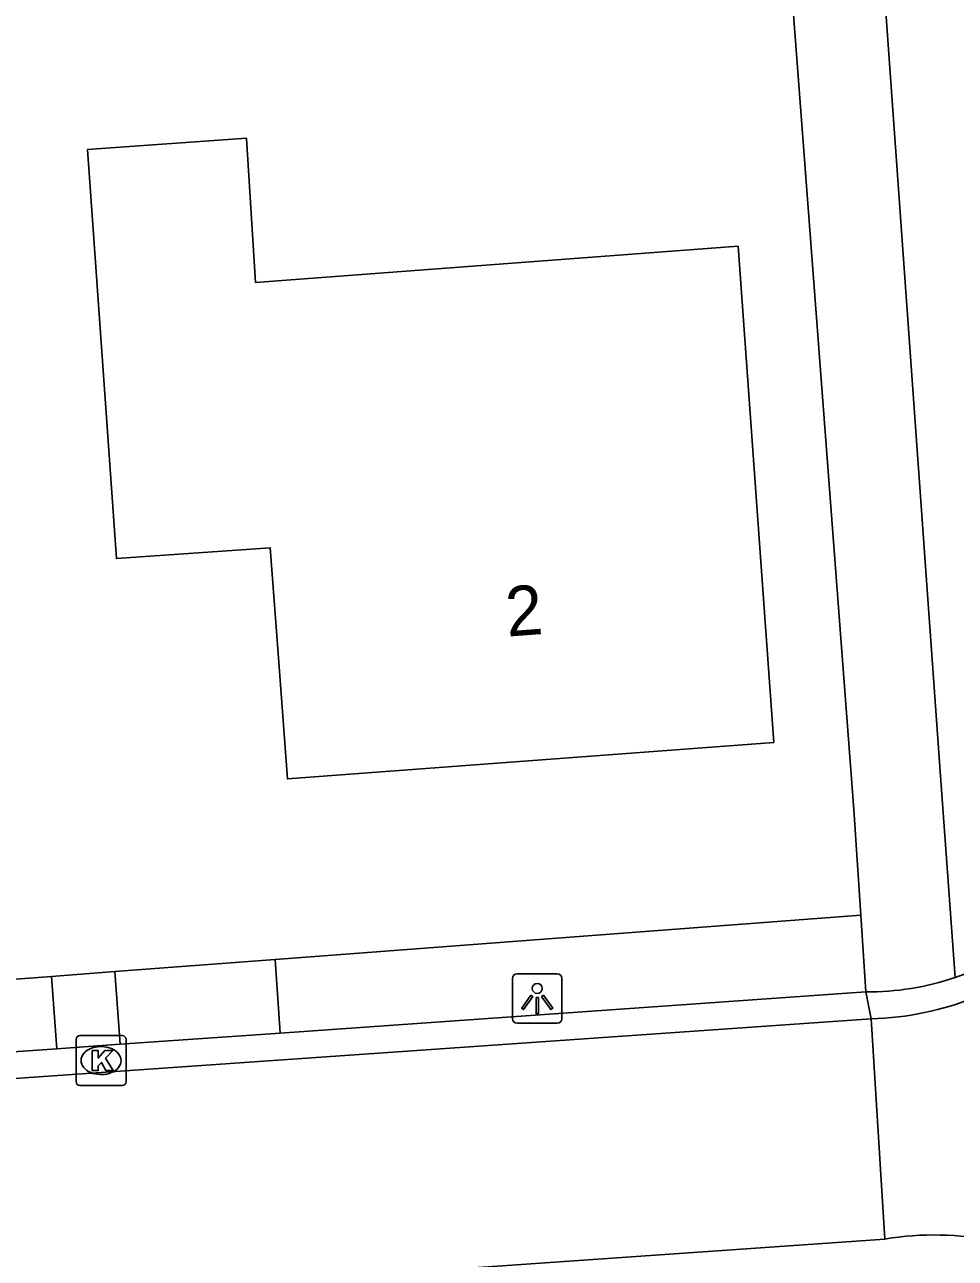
# Model space of a CAD drawing. Extents: x 162675 to 163482, y 379761 to 381227.
# Drawn here: x 163109.5 to 163128.19, y 380399.85 to 380424.64 of the extents above; entities that cross this region are included whole.
import ezdxf

# ---------------------------------------------------------------- set-up
doc = ezdxf.new("R2010")
doc.units = 0
for name, color, linetype in [('IMGEO_Groenvoorziening', 7, 'Continuous'), ('IMGEO_Kolk', 7, 'Continuous'), ('IMGEO_Lichtpunt', 7, 'Continuous'), ('IMGEO_Pand', 7, 'Continuous'), ('IMGEO_Pand_nummerreeks', 7, 'Continuous'), ('IMGEO_Rijbaan_lokaal_gesloten', 7, 'Continuous'), ('IMGEO_Rijbaan_lokaal_open', 7, 'Continuous'), ('IMGEO_Voetpad_open', 7, 'Continuous')]:
    doc.layers.add(name, color=color, linetype=linetype)

msp = doc.modelspace()

# ---------------------------------------------------------------- linework, layer by layer
at = {"layer": 'IMGEO_Groenvoorziening'}
for points in [[(163114.53, 380405.856), (163126.293, 380406.746)], [(163110.041, 380405.516), (163111.313, 380405.612)]]:
    msp.add_lwpolyline(points, dxfattribs=at)
at = {"layer": 'IMGEO_Kolk'}
for p, q in [((163110.534, 380403.4), (163110.534, 380404.252)), ((163110.609, 380404.326), (163111.461, 380404.326)), ((163111.022, 380404.106), (163111.047, 380404.106)), ((163111.535, 380404.252), (163111.535, 380403.4)), ((163111.045, 380403.546), (163111.02, 380403.546)), ((163111.461, 380403.326), (163110.609, 380403.326))]:
    msp.add_line(p, q, dxfattribs=at)
for points in [[(163110.534, 380403.4), (163110.534, 380404.252)], [(163110.609, 380404.326), (163111.461, 380404.326)], [(163111.535, 380404.252), (163111.535, 380403.4)], [(163110.855, 380404.026), (163110.978, 380404.026), (163110.978, 380403.875), (163111.108, 380404.026), (163111.272, 380404.026), (163111.126, 380403.875), (163111.279, 380403.626), (163111.127, 380403.626), (163111.042, 380403.79), (163110.978, 380403.723), (163110.978, 380403.626), (163110.855, 380403.626), (163110.855, 380404.026)], [(163111.461, 380403.326), (163110.609, 380403.326)]]:
    msp.add_lwpolyline(points, dxfattribs=at)
for centre, start, end in [((163110.611, 380404.25), 91.552, 178.448), ((163110.611, 380404.25), 91.552, 178.448), ((163111.459, 380404.25), 1.552, 88.448), ((163111.459, 380404.25), 1.552, 88.448), ((163110.611, 380403.402), 181.552, 268.448), ((163110.611, 380403.402), 181.552, 268.448), ((163111.459, 380403.402), 271.552, 358.448), ((163111.459, 380403.402), 271.552, 358.448)]:
    msp.add_arc(centre, 0.0765, start, end, dxfattribs=at)
for centre, major_axis, ratio, start_param, end_param in [((163111.021, 380403.826), (-0.387, 0.002), 0.722429, 4.712389, 7.853982), ((163111.046, 380403.826), (-0.39, 0.002), 0.717154, 1.570796, 4.712389)]:
    msp.add_ellipse(centre, major_axis=major_axis, ratio=ratio, start_param=start_param, end_param=end_param, dxfattribs=at)
at = {"layer": 'IMGEO_Lichtpunt'}
for p, q in [((163119.295, 380405.476), (163119.295, 380404.669)), ((163119.295, 380405.476), (163119.295, 380404.669)), ((163120.197, 380405.571), (163119.389, 380405.571)), ((163120.197, 380405.571), (163119.389, 380405.571)), ((163120.291, 380404.669), (163120.291, 380405.476)), ((163120.291, 380404.669), (163120.291, 380405.476)), ((163119.389, 380404.575), (163120.197, 380404.575)), ((163119.389, 380404.575), (163120.197, 380404.575))]:
    msp.add_line(p, q, dxfattribs=at)
for points in [[(163119.669, 380405.14), (163119.708, 380405.112), (163119.52, 380404.85), (163119.482, 380404.877), (163119.669, 380405.14)], [(163119.771, 380405.092), (163119.818, 380405.092), (163119.818, 380404.77), (163119.771, 380404.77), (163119.771, 380405.092)], [(163119.881, 380405.112), (163119.919, 380405.139), (163120.106, 380404.877), (163120.067, 380404.849), (163119.881, 380405.112)]]:
    msp.add_lwpolyline(points, dxfattribs=at)
msp.add_circle((163119.794, 380405.274), 0.0994, dxfattribs=at)
for centre, start, end in [((163119.389, 380405.476), 90, 180), ((163119.389, 380405.476), 90, 180), ((163120.197, 380405.476), 0, 90), ((163120.197, 380405.476), 0, 90), ((163119.389, 380404.669), 180, 270), ((163119.389, 380404.669), 180, 270), ((163120.197, 380404.669), 270, 0), ((163120.197, 380404.669), 270, 360)]:
    msp.add_arc(centre, 0.0946, start, end, dxfattribs=at)
at = {"layer": 'IMGEO_Pand'}
msp.add_lwpolyline([(163110.764, 380422.13), (163113.956, 380422.354), (163114.136, 380419.459), (163123.829, 380420.187), (163124.544, 380410.218), (163114.776, 380409.483), (163114.583, 380412.095), (163114.433, 380414.127), (163111.341, 380413.91), (163110.764, 380422.13)], dxfattribs=at)
at = {"layer": 'IMGEO_Rijbaan_lokaal_gesloten'}
for points in [[(163126.503, 380404.662), (163062.407, 380400.199)], [(163126.503, 380404.662), (163126.779, 380400.24)], [(163126.779, 380400.24), (163064.883, 380395.926)]]:
    msp.add_lwpolyline(points, dxfattribs=at)
for centre, radius, start, end in [((163126.318, 380410.816), 6.156, 271.7174, 311.7136), ((163127.761, 380394.35), 5.972, 56.8255, 99.4679)]:
    msp.add_arc(centre, radius, start, end, dxfattribs=at)
at = {"layer": 'IMGEO_Rijbaan_lokaal_open'}
for points in [[(163114.634, 380404.378), (163126.393, 380405.204)], [(163126.503, 380404.662), (163126.393, 380405.204)], [(163111.415, 380404.152), (163114.634, 380404.378)], [(163110.143, 380404.063), (163111.415, 380404.152)], [(163106.745, 380403.824), (163110.143, 380404.063)]]:
    msp.add_lwpolyline(points, dxfattribs=at)
for centre, radius, start, end in [((163126.42, 380410.739), 5.536, 288.6626, 3.698), ((163126.43, 380410.701), 5.497, 269.6166, 288.698)]:
    msp.add_arc(centre, radius, start, end, dxfattribs=at)
at = {"layer": 'IMGEO_Voetpad_open'}
for points in [[(163126.293, 380406.746), (163126.155, 380408.871), (163123.094, 380449.195), (163122.658, 380455.201)], [(163124.446, 380455.354), (163125.156, 380447.82), (163127.91, 380409.357), (163128.192, 380405.494)], [(163126.293, 380406.746), (163126.393, 380405.204)], [(163111.313, 380405.612), (163114.53, 380405.856)], [(163114.634, 380404.378), (163114.53, 380405.856)], [(163111.313, 380405.612), (163111.415, 380404.152)], [(163106.644, 380405.259), (163110.041, 380405.516)], [(163110.143, 380404.063), (163110.041, 380405.516)]]:
    msp.add_lwpolyline(points, dxfattribs=at)

# ---------------------------------------------------------------- texts
at = {"layer": 'IMGEO_Pand_nummerreeks'}
msp.add_text('2', height=1, rotation=4.3032, dxfattribs=at).set_placement((163119.194, 380412.342))

doc.saveas('drawing.dxf')
